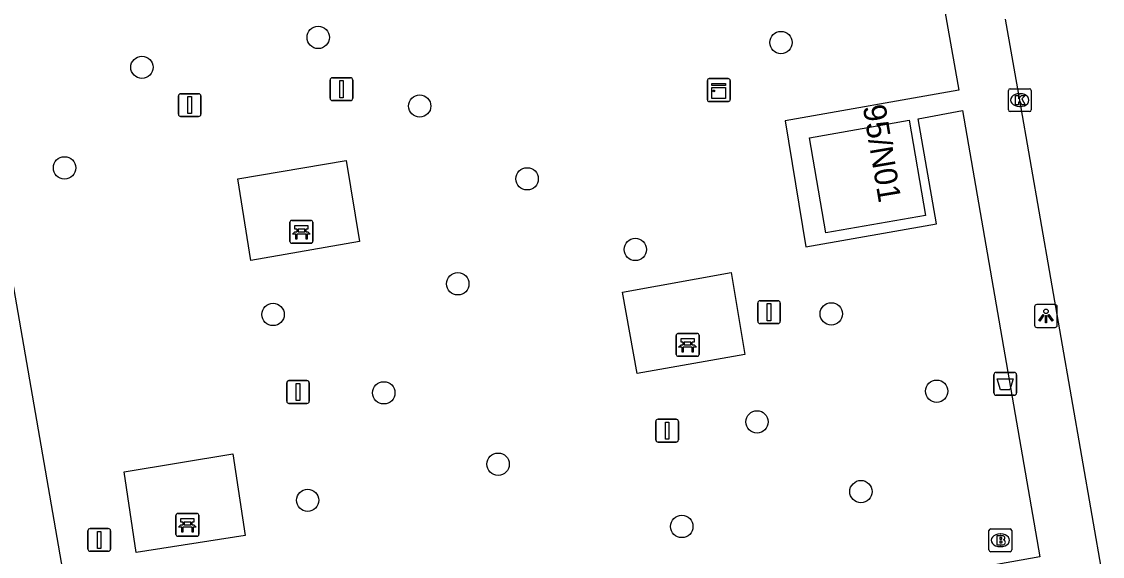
# Model space of a CAD drawing. Extents: x 162880 to 165536, y 384011 to 385179.
# Drawn here: x 164282.74 to 164330.14, y 384857.38 to 384880.8 of the extents above; entities that cross this region are included whole.
import ezdxf

# ---------------------------------------------------------------- set-up
doc = ezdxf.new("R2010")
doc.units = 0
for name, color, linetype in [('IMGEO_Afvalbak', 7, 'Continuous'), ('IMGEO_Bank', 7, 'Continuous'), ('IMGEO_Boom', 7, 'Continuous'), ('IMGEO_Brandkraan', 7, 'Continuous'), ('IMGEO_Kast', 7, 'Continuous'), ('IMGEO_Kolk', 7, 'Continuous'), ('IMGEO_Lichtpunt', 7, 'Continuous'), ('IMGEO_Pand', 7, 'Continuous'), ('IMGEO_Pand_nummerreeks', 7, 'Continuous'), ('IMGEO_Rijbaan_lokaal_open', 7, 'Continuous'), ('IMGEO_Vlaggenmast', 7, 'Continuous'), ('IMGEO_Voetpad_open', 7, 'Continuous')]:
    doc.layers.add(name, color=color, linetype=linetype)

msp = doc.modelspace()

# ---------------------------------------------------------------- linework, layer by layer
at = {"layer": 'IMGEO_Afvalbak'}
for p, q in [((164325.383, 384864.535), (164325.383, 384865.335)), ((164325.383, 384865.335), (164325.383, 384864.535)), ((164325.483, 384865.435), (164326.273, 384865.435)), ((164326.273, 384865.435), (164325.483, 384865.435)), ((164326.373, 384865.335), (164326.373, 384864.535)), ((164326.373, 384864.535), (164326.373, 384865.335)), ((164326.273, 384864.435), (164325.483, 384864.435)), ((164325.483, 384864.435), (164326.273, 384864.435))]:
    msp.add_line(p, q, dxfattribs=at)
msp.add_lwpolyline([(164325.526, 384865.149), (164326.23, 384865.149), (164326.081, 384864.679), (164325.675, 384864.679), (164325.526, 384865.149)], dxfattribs=at)
for centre, start, end in [((164325.483, 384865.335), 90, 180), ((164325.483, 384865.335), 90, 180), ((164326.273, 384865.335), 0, 90), ((164326.273, 384865.335), 360, 90), ((164325.483, 384864.535), 180, 270), ((164325.483, 384864.535), 180, 270), ((164326.273, 384864.535), 270, 0), ((164326.273, 384864.535), 270, 0)]:
    msp.add_arc(centre, 0.1, start, end, dxfattribs=at)
at = {"layer": 'IMGEO_Bank'}
for p, q in [((164294.51, 384871.171), (164294.51, 384872.012)), ((164294.51, 384872.012), (164294.51, 384871.171)), ((164294.585, 384872.096), (164295.426, 384872.096)), ((164295.426, 384872.096), (164294.585, 384872.096)), ((164295.51, 384872.021), (164295.51, 384871.18)), ((164295.51, 384871.18), (164295.51, 384872.021)), ((164295.207, 384871.494), (164294.814, 384871.494)), ((164294.819, 384871.602), (164294.819, 384871.708)), ((164294.863, 384871.708), (164294.863, 384871.602)), ((164295.151, 384871.714), (164294.869, 384871.714)), ((164294.869, 384871.596), (164295.151, 384871.596)), ((164295.157, 384871.602), (164295.157, 384871.708)), ((164295.201, 384871.708), (164295.201, 384871.602)), ((164295.435, 384871.096), (164294.594, 384871.096)), ((164294.594, 384871.096), (164295.435, 384871.096)), ((164311.448, 384866.216), (164311.448, 384867.057)), ((164311.448, 384867.057), (164311.448, 384866.216)), ((164311.523, 384867.141), (164312.364, 384867.141)), ((164312.364, 384867.141), (164311.523, 384867.141)), ((164312.448, 384867.066), (164312.448, 384866.225)), ((164312.448, 384866.225), (164312.448, 384867.066)), ((164311.757, 384866.647), (164311.757, 384866.753)), ((164311.801, 384866.753), (164311.801, 384866.647)), ((164312.089, 384866.759), (164311.807, 384866.759)), ((164311.807, 384866.641), (164312.089, 384866.641)), ((164312.095, 384866.647), (164312.095, 384866.753)), ((164312.139, 384866.753), (164312.139, 384866.647)), ((164312.373, 384866.141), (164311.532, 384866.141)), ((164311.532, 384866.141), (164312.373, 384866.141)), ((164312.145, 384866.539), (164311.752, 384866.539)), ((164289.511, 384858.335), (164289.511, 384859.176)), ((164289.511, 384859.176), (164289.511, 384858.335)), ((164289.586, 384859.26), (164290.427, 384859.26)), ((164290.427, 384859.26), (164289.586, 384859.26)), ((164290.511, 384859.185), (164290.511, 384858.344)), ((164290.511, 384858.344), (164290.511, 384859.185)), ((164290.208, 384858.658), (164289.815, 384858.658)), ((164289.82, 384858.766), (164289.82, 384858.872)), ((164289.864, 384858.872), (164289.864, 384858.766)), ((164290.152, 384858.878), (164289.87, 384858.878)), ((164289.87, 384858.76), (164290.152, 384858.76)), ((164290.158, 384858.766), (164290.158, 384858.872)), ((164290.202, 384858.872), (164290.202, 384858.766)), ((164290.436, 384858.26), (164289.595, 384858.26)), ((164289.595, 384858.26), (164290.436, 384858.26))]:
    msp.add_line(p, q, dxfattribs=at)
for points in [[(164294.813, 384871.714), (164294.727, 384871.714), (164294.727, 384871.875), (164295.29, 384871.875), (164295.29, 384871.714), (164295.207, 384871.714)], [(164294.757, 384871.494), (164294.615, 384871.494), (164294.727, 384871.596), (164294.813, 384871.596)], [(164294.807, 384871.487), (164294.807, 384871.28), (164294.764, 384871.28), (164294.764, 384871.487)], [(164295.207, 384871.596), (164295.29, 384871.596), (164295.402, 384871.494), (164295.263, 384871.494)], [(164295.257, 384871.487), (164295.257, 384871.28), (164295.213, 384871.28), (164295.213, 384871.487)], [(164311.695, 384866.539), (164311.553, 384866.539), (164311.665, 384866.641), (164311.751, 384866.641)], [(164311.751, 384866.759), (164311.665, 384866.759), (164311.665, 384866.92), (164312.228, 384866.92), (164312.228, 384866.759), (164312.145, 384866.759)], [(164312.145, 384866.641), (164312.228, 384866.641), (164312.34, 384866.539), (164312.201, 384866.539)], [(164311.745, 384866.532), (164311.745, 384866.325), (164311.702, 384866.325), (164311.702, 384866.532)], [(164312.195, 384866.532), (164312.195, 384866.325), (164312.151, 384866.325), (164312.151, 384866.532)], [(164289.814, 384858.878), (164289.728, 384858.878), (164289.728, 384859.039), (164290.291, 384859.039), (164290.291, 384858.878), (164290.208, 384858.878)], [(164289.758, 384858.658), (164289.616, 384858.658), (164289.728, 384858.76), (164289.814, 384858.76)], [(164289.808, 384858.651), (164289.808, 384858.444), (164289.765, 384858.444), (164289.765, 384858.651)], [(164290.208, 384858.76), (164290.291, 384858.76), (164290.403, 384858.658), (164290.264, 384858.658)], [(164290.258, 384858.651), (164290.258, 384858.444), (164290.214, 384858.444), (164290.214, 384858.651)]]:
    msp.add_lwpolyline(points, dxfattribs=at)
for centre, radius, start, end in [((164294.588, 384872.018), 0.0779, 92.4484, 184.2845), ((164294.588, 384872.018), 0.0779, 92.4484, 184.2845), ((164295.432, 384872.018), 0.0779, 2.4484, 94.2845), ((164295.432, 384872.018), 0.0779, 2.4484, 94.2845), ((164294.757, 384871.487), 0.00671, 2.8957, 87.1043), ((164294.814, 384871.487), 0.00671, 92.8957, 177.1043), ((164294.812, 384871.707), 0.00671, 2.8957, 87.1043), ((164294.812, 384871.603), 0.00671, 272.8957, 357.1043), ((164294.869, 384871.707), 0.00671, 92.8957, 177.1043), ((164294.869, 384871.603), 0.00671, 182.8957, 267.1043), ((164295.151, 384871.707), 0.00671, 2.8957, 87.1043), ((164295.151, 384871.603), 0.00671, 272.8957, 357.1043), ((164295.208, 384871.707), 0.00671, 92.8957, 177.1043), ((164295.208, 384871.603), 0.00671, 182.8957, 267.1043), ((164295.206, 384871.487), 0.00671, 2.8957, 87.1043), ((164295.263, 384871.487), 0.00671, 92.8957, 177.1043), ((164294.588, 384871.174), 0.0779, 182.4484, 274.2845), ((164294.588, 384871.174), 0.0779, 182.4484, 274.2845), ((164295.432, 384871.174), 0.0779, 272.4484, 4.2845), ((164295.432, 384871.174), 0.0779, 272.4484, 4.2845), ((164311.526, 384867.063), 0.0779, 92.4484, 184.2845), ((164311.526, 384867.063), 0.0779, 92.4484, 184.2845), ((164312.37, 384867.063), 0.0779, 2.4484, 94.2845), ((164312.37, 384867.063), 0.0779, 2.4484, 94.2845), ((164311.75, 384866.752), 0.00671, 2.8957, 87.1043), ((164311.75, 384866.648), 0.00671, 272.8957, 357.1043), ((164311.807, 384866.752), 0.00671, 92.8957, 177.1043), ((164311.807, 384866.648), 0.00671, 182.8957, 267.1043), ((164312.089, 384866.752), 0.00671, 2.8957, 87.1043), ((164312.089, 384866.648), 0.00671, 272.8957, 357.1043), ((164312.146, 384866.752), 0.00671, 92.8957, 177.1043), ((164312.146, 384866.648), 0.00671, 182.8957, 267.1043), ((164311.526, 384866.219), 0.0779, 182.4484, 274.2845), ((164311.526, 384866.219), 0.0779, 182.4484, 274.2845), ((164311.695, 384866.532), 0.00671, 2.8957, 87.1043), ((164311.752, 384866.532), 0.00671, 92.8957, 177.1043), ((164312.144, 384866.532), 0.00671, 2.8957, 87.1043), ((164312.201, 384866.532), 0.00671, 92.8957, 177.1043), ((164312.37, 384866.219), 0.0779, 272.4484, 4.2845), ((164312.37, 384866.219), 0.0779, 272.4484, 4.2845), ((164289.589, 384859.182), 0.0779, 92.4484, 184.2845), ((164289.589, 384859.182), 0.0779, 92.4484, 184.2845), ((164290.433, 384859.182), 0.0779, 2.4484, 94.2845), ((164290.433, 384859.182), 0.0779, 2.4484, 94.2845), ((164289.758, 384858.651), 0.00671, 2.8957, 87.1043), ((164289.815, 384858.651), 0.00671, 92.8957, 177.1043), ((164289.813, 384858.871), 0.00671, 2.8957, 87.1043), ((164289.813, 384858.767), 0.00671, 272.8957, 357.1043), ((164289.87, 384858.871), 0.00671, 92.8957, 177.1043), ((164289.87, 384858.767), 0.00671, 182.8957, 267.1043), ((164290.152, 384858.871), 0.00671, 2.8957, 87.1043), ((164290.152, 384858.767), 0.00671, 272.8957, 357.1043), ((164290.209, 384858.871), 0.00671, 92.8957, 177.1043), ((164290.209, 384858.767), 0.00671, 182.8957, 267.1043), ((164290.207, 384858.651), 0.00671, 2.8957, 87.1043), ((164290.264, 384858.651), 0.00671, 92.8957, 177.1043), ((164289.589, 384858.338), 0.0779, 182.4484, 274.2845), ((164289.589, 384858.338), 0.0779, 182.4484, 274.2845), ((164290.433, 384858.338), 0.0779, 272.4484, 4.2845), ((164290.433, 384858.338), 0.0779, 272.4484, 4.2845)]:
    msp.add_arc(centre, radius, start, end, dxfattribs=at)
at = {"layer": 'IMGEO_Boom'}
for centre in [(164295.747, 384880.111), (164316.04, 384879.887), (164288.017, 384878.802), (164300.2, 384877.105), (164284.624, 384874.396), (164304.909, 384873.916), (164309.653, 384870.821), (164301.87, 384869.318), (164293.769, 384867.976), (164318.246, 384868.002), (164298.624, 384864.542), (164322.871, 384864.614), (164314.991, 384863.269), (164303.637, 384861.417), (164319.547, 384860.216), (164295.284, 384859.835), (164311.693, 384858.689)]:
    msp.add_circle(centre, 0.489, dxfattribs=at)
at = {"layer": 'IMGEO_Brandkraan'}
for p, q in [((164325.163, 384857.658), (164325.163, 384858.51)), ((164325.238, 384858.584), (164326.09, 384858.584)), ((164326.164, 384858.51), (164326.164, 384857.658)), ((164325.651, 384858.364), (164325.676, 384858.364)), ((164326.09, 384857.584), (164325.238, 384857.584)), ((164325.674, 384857.804), (164325.649, 384857.804))]:
    msp.add_line(p, q, dxfattribs=at)
for points in [[(164325.163, 384857.658), (164325.163, 384858.51)], [(164325.238, 384858.584), (164326.09, 384858.584)], [(164326.164, 384858.51), (164326.164, 384857.658)], [(164325.511, 384858.284), (164325.511, 384857.884), (164325.724, 384857.884)], [(164325.742, 384858.284), (164325.511, 384858.284)], [(164325.69, 384858.203), (164325.636, 384858.203), (164325.636, 384858.127)], [(164325.636, 384858.127), (164325.689, 384858.127)], [(164325.698, 384858.051), (164325.636, 384858.051), (164325.636, 384857.97)], [(164326.09, 384857.584), (164325.238, 384857.584)], [(164325.636, 384857.97), (164325.698, 384857.97)]]:
    msp.add_lwpolyline(points, dxfattribs=at)
for centre, radius, start, end in [((164325.24, 384858.508), 0.0765, 91.552, 178.448), ((164325.24, 384858.508), 0.0765, 91.552, 178.448), ((164326.088, 384858.508), 0.0765, 1.552, 88.448), ((164326.088, 384858.508), 0.0765, 1.552, 88.448), ((164325.691, 384858.165), 0.0379, 267.8285, 90.9355), ((164325.699, 384858.01), 0.0404, 269.8759, 90.5077), ((164325.746, 384858.139), 0.145, 59.4692, 91.5367), ((164325.771, 384858.186), 0.0922, 285.5137, 58.1501), ((164325.776, 384857.994), 0.105, 301.3115, 78.989), ((164325.24, 384857.66), 0.0765, 181.552, 268.448), ((164325.24, 384857.66), 0.0765, 181.552, 268.448), ((164325.73, 384858.135), 0.251, 268.6676, 293.5347), ((164326.088, 384857.66), 0.0765, 271.552, 358.448), ((164326.088, 384857.66), 0.0765, 271.552, 358.448)]:
    msp.add_arc(centre, radius, start, end, dxfattribs=at)
for centre, major_axis, ratio, start_param, end_param in [((164325.65, 384858.084), (-0.387, 0.002), 0.722429, 4.712389, 7.853982), ((164325.675, 384858.084), (-0.39, 0.002), 0.717154, 1.570796, 4.712389)]:
    msp.add_ellipse(centre, major_axis=major_axis, ratio=ratio, start_param=start_param, end_param=end_param, dxfattribs=at)
at = {"layer": 'IMGEO_Kast'}
for p, q in [((164312.814, 384877.379), (164312.814, 384878.22)), ((164312.814, 384878.22), (164312.814, 384877.379)), ((164312.889, 384878.304), (164313.73, 384878.304)), ((164313.73, 384878.304), (164312.889, 384878.304)), ((164313.814, 384878.229), (164313.814, 384877.388)), ((164313.814, 384877.388), (164313.814, 384878.229)), ((164313.739, 384877.304), (164312.898, 384877.304)), ((164312.898, 384877.304), (164313.739, 384877.304))]:
    msp.add_line(p, q, dxfattribs=at)
for points in [[(164313.009, 384878.094), (164313.609, 384878.094), (164313.609, 384878.009), (164313.009, 384878.009), (164313.009, 384878.094)], [(164313.009, 384877.919), (164313.609, 384877.919), (164313.609, 384877.43), (164313.009, 384877.43), (164313.009, 384877.919)]]:
    msp.add_lwpolyline(points, dxfattribs=at)
msp.add_circle((164313.093, 384877.768), 0.0377, dxfattribs=at)
for centre, start, end in [((164312.892, 384878.226), 92.4484, 184.2845), ((164312.892, 384878.226), 92.4484, 184.2845), ((164313.736, 384878.226), 2.4484, 94.2845), ((164313.736, 384878.226), 2.4484, 94.2845), ((164312.892, 384877.382), 182.4484, 274.2845), ((164312.892, 384877.382), 182.4484, 274.2845), ((164313.736, 384877.382), 272.4484, 4.2845), ((164313.736, 384877.382), 272.4484, 4.2845)]:
    msp.add_arc(centre, 0.0779, start, end, dxfattribs=at)
at = {"layer": 'IMGEO_Kolk'}
for p, q in [((164326.012, 384876.938), (164326.012, 384877.79)), ((164326.087, 384877.864), (164326.939, 384877.864)), ((164326.5, 384877.644), (164326.525, 384877.644)), ((164327.013, 384877.79), (164327.013, 384876.938)), ((164326.523, 384877.084), (164326.498, 384877.084)), ((164326.939, 384876.864), (164326.087, 384876.864))]:
    msp.add_line(p, q, dxfattribs=at)
for points in [[(164326.012, 384876.938), (164326.012, 384877.79)], [(164326.087, 384877.864), (164326.939, 384877.864)], [(164326.333, 384877.564), (164326.456, 384877.564), (164326.456, 384877.413), (164326.586, 384877.564), (164326.75, 384877.564), (164326.604, 384877.413), (164326.757, 384877.164), (164326.605, 384877.164), (164326.52, 384877.328), (164326.456, 384877.261), (164326.456, 384877.164), (164326.333, 384877.164), (164326.333, 384877.564)], [(164327.013, 384877.79), (164327.013, 384876.938)], [(164326.939, 384876.864), (164326.087, 384876.864)]]:
    msp.add_lwpolyline(points, dxfattribs=at)
for centre, start, end in [((164326.089, 384877.788), 91.552, 178.448), ((164326.089, 384877.788), 91.552, 178.448), ((164326.937, 384877.788), 1.552, 88.448), ((164326.937, 384877.788), 1.552, 88.448), ((164326.089, 384876.94), 181.552, 268.448), ((164326.089, 384876.94), 181.552, 268.448), ((164326.937, 384876.94), 271.552, 358.448), ((164326.937, 384876.94), 271.552, 358.448)]:
    msp.add_arc(centre, 0.0765, start, end, dxfattribs=at)
for centre, major_axis, ratio, start_param, end_param in [((164326.499, 384877.364), (-0.387, 0.002), 0.722429, 4.712389, 7.853982), ((164326.524, 384877.364), (-0.39, 0.002), 0.717154, 1.570796, 4.712389)]:
    msp.add_ellipse(centre, major_axis=major_axis, ratio=ratio, start_param=start_param, end_param=end_param, dxfattribs=at)
at = {"layer": 'IMGEO_Lichtpunt'}
for p, q in [((164327.162, 384868.312), (164327.162, 384867.505)), ((164327.162, 384868.312), (164327.162, 384867.505)), ((164328.064, 384868.407), (164327.256, 384868.407)), ((164328.064, 384868.407), (164327.256, 384868.407)), ((164328.158, 384867.505), (164328.158, 384868.312)), ((164328.158, 384867.505), (164328.158, 384868.312)), ((164327.256, 384867.411), (164328.064, 384867.411)), ((164327.256, 384867.411), (164328.064, 384867.411))]:
    msp.add_line(p, q, dxfattribs=at)
for points in [[(164327.536, 384867.976), (164327.575, 384867.948), (164327.387, 384867.686), (164327.349, 384867.713), (164327.536, 384867.976)], [(164327.638, 384867.928), (164327.685, 384867.928), (164327.685, 384867.606), (164327.638, 384867.606), (164327.638, 384867.928)], [(164327.748, 384867.948), (164327.786, 384867.975), (164327.973, 384867.713), (164327.934, 384867.685), (164327.748, 384867.948)]]:
    msp.add_lwpolyline(points, dxfattribs=at)
msp.add_circle((164327.661, 384868.11), 0.0994, dxfattribs=at)
for centre, start, end in [((164327.256, 384868.312), 90, 180), ((164327.256, 384868.312), 90, 180), ((164328.064, 384868.312), 0, 90), ((164328.064, 384868.312), 0, 90), ((164327.256, 384867.505), 180, 270), ((164327.256, 384867.505), 180, 270), ((164328.064, 384867.505), 270, 0), ((164328.064, 384867.505), 270, 360)]:
    msp.add_arc(centre, 0.0946, start, end, dxfattribs=at)
at = {"layer": 'IMGEO_Pand'}
msp.add_lwpolyline([(164318.002, 384871.556), (164317.292, 384875.718), (164321.669, 384876.485), (164322.378, 384872.313), (164318.002, 384871.556)], dxfattribs=at)
at = {"layer": 'IMGEO_Rijbaan_lokaal_open'}
msp.add_lwpolyline([(164330.136, 384856.566), (164326.515, 384877.363), (164325.882, 384880.904)], dxfattribs=at)
at = {"layer": 'IMGEO_Vlaggenmast'}
for p, q in [((164296.27, 384877.444), (164296.27, 384878.244)), ((164296.27, 384878.244), (164296.27, 384877.444)), ((164296.37, 384878.344), (164297.16, 384878.344)), ((164297.16, 384878.344), (164296.37, 384878.344)), ((164297.26, 384878.244), (164297.26, 384877.444)), ((164297.26, 384877.444), (164297.26, 384878.244)), ((164289.615, 384876.746), (164289.615, 384877.546)), ((164289.615, 384877.546), (164289.615, 384876.746)), ((164289.715, 384877.646), (164290.505, 384877.646)), ((164290.505, 384877.646), (164289.715, 384877.646)), ((164290.605, 384877.546), (164290.605, 384876.746)), ((164290.605, 384876.746), (164290.605, 384877.546)), ((164297.16, 384877.344), (164296.37, 384877.344)), ((164296.37, 384877.344), (164297.16, 384877.344)), ((164290.505, 384876.646), (164289.715, 384876.646)), ((164289.715, 384876.646), (164290.505, 384876.646)), ((164315.022, 384867.676), (164315.022, 384868.476)), ((164315.022, 384868.476), (164315.022, 384867.676)), ((164315.122, 384868.576), (164315.912, 384868.576)), ((164315.912, 384868.576), (164315.122, 384868.576)), ((164316.012, 384868.476), (164316.012, 384867.676)), ((164316.012, 384867.676), (164316.012, 384868.476)), ((164315.912, 384867.576), (164315.122, 384867.576)), ((164315.122, 384867.576), (164315.912, 384867.576)), ((164294.366, 384864.176), (164294.366, 384864.976)), ((164294.366, 384864.976), (164294.366, 384864.176)), ((164294.466, 384865.076), (164295.256, 384865.076)), ((164295.256, 384865.076), (164294.466, 384865.076)), ((164295.356, 384864.976), (164295.356, 384864.176)), ((164295.356, 384864.176), (164295.356, 384864.976)), ((164295.256, 384864.076), (164294.466, 384864.076)), ((164294.466, 384864.076), (164295.256, 384864.076)), ((164310.551, 384862.486), (164310.551, 384863.286)), ((164310.551, 384863.286), (164310.551, 384862.486)), ((164310.651, 384863.386), (164311.441, 384863.386)), ((164311.441, 384863.386), (164310.651, 384863.386)), ((164311.541, 384863.286), (164311.541, 384862.486)), ((164311.541, 384862.486), (164311.541, 384863.286)), ((164311.441, 384862.386), (164310.651, 384862.386)), ((164310.651, 384862.386), (164311.441, 384862.386)), ((164285.751, 384858.6), (164286.541, 384858.6)), ((164286.541, 384858.6), (164285.751, 384858.6)), ((164285.651, 384857.7), (164285.651, 384858.5)), ((164285.651, 384858.5), (164285.651, 384857.7)), ((164286.641, 384858.5), (164286.641, 384857.7)), ((164286.641, 384857.7), (164286.641, 384858.5)), ((164286.541, 384857.6), (164285.751, 384857.6)), ((164285.751, 384857.6), (164286.541, 384857.6))]:
    msp.add_line(p, q, dxfattribs=at)
for points in [[(164296.69, 384878.219), (164296.84, 384878.219), (164296.84, 384877.469), (164296.69, 384877.469), (164296.69, 384878.219)], [(164290.035, 384877.521), (164290.185, 384877.521), (164290.185, 384876.771), (164290.035, 384876.771), (164290.035, 384877.521)], [(164315.442, 384868.451), (164315.592, 384868.451), (164315.592, 384867.701), (164315.442, 384867.701), (164315.442, 384868.451)], [(164294.786, 384864.951), (164294.936, 384864.951), (164294.936, 384864.201), (164294.786, 384864.201), (164294.786, 384864.951)], [(164310.971, 384863.261), (164311.121, 384863.261), (164311.121, 384862.511), (164310.971, 384862.511), (164310.971, 384863.261)], [(164286.071, 384858.475), (164286.221, 384858.475), (164286.221, 384857.725), (164286.071, 384857.725), (164286.071, 384858.475)]]:
    msp.add_lwpolyline(points, dxfattribs=at)
for centre, start, end in [((164296.37, 384878.244), 90, 180), ((164296.37, 384878.244), 90, 180), ((164297.16, 384878.244), 0, 90), ((164297.16, 384878.244), 360, 90), ((164289.715, 384877.546), 90, 180), ((164289.715, 384877.546), 90, 180), ((164290.505, 384877.546), 0, 90), ((164290.505, 384877.546), 360, 90), ((164296.37, 384877.444), 180, 270), ((164296.37, 384877.444), 180, 270), ((164297.16, 384877.444), 270, 0), ((164297.16, 384877.444), 270, 0), ((164289.715, 384876.746), 180, 270), ((164289.715, 384876.746), 180, 270), ((164290.505, 384876.746), 270, 0), ((164290.505, 384876.746), 270, 0), ((164315.122, 384868.476), 90, 180), ((164315.122, 384868.476), 90, 180), ((164315.912, 384868.476), 0, 90), ((164315.912, 384868.476), 360, 90), ((164315.122, 384867.676), 180, 270), ((164315.122, 384867.676), 180, 270), ((164315.912, 384867.676), 270, 0), ((164315.912, 384867.676), 270, 0), ((164294.466, 384864.976), 90, 180), ((164294.466, 384864.976), 90, 180), ((164295.256, 384864.976), 0, 90), ((164295.256, 384864.976), 360, 90), ((164294.466, 384864.176), 180, 270), ((164294.466, 384864.176), 180, 270), ((164295.256, 384864.176), 270, 0), ((164295.256, 384864.176), 270, 0), ((164310.651, 384863.286), 90, 180), ((164310.651, 384863.286), 90, 180), ((164311.441, 384863.286), 0, 90), ((164311.441, 384863.286), 360, 90), ((164310.651, 384862.486), 180, 270), ((164310.651, 384862.486), 180, 270), ((164311.441, 384862.486), 270, 0), ((164311.441, 384862.486), 270, 0), ((164285.751, 384858.5), 90, 180), ((164285.751, 384858.5), 90, 180), ((164286.541, 384858.5), 0, 90), ((164286.541, 384858.5), 360, 90), ((164285.751, 384857.7), 180, 270), ((164285.751, 384857.7), 180, 270), ((164286.541, 384857.7), 270, 0), ((164286.541, 384857.7), 270, 0)]:
    msp.add_arc(centre, 0.1, start, end, dxfattribs=at)
at = {"layer": 'IMGEO_Voetpad_open'}
for points in [[(164285.69, 384850.205), (164275.123, 384911.029), (164276.632, 384911.329), (164275.983, 384914.83), (164274.498, 384914.586), (164274.356, 384915.396)], [(164322.75, 384883.999), (164322.998, 384882.594), (164323.847, 384877.796), (164316.22, 384876.459), (164317.13, 384870.931), (164322.857, 384871.952), (164322.06, 384876.544), (164324.002, 384876.909), (164327.398, 384857.353), (164324.684, 384856.872)], [(164292.789, 384870.345), (164292.218, 384873.911), (164296.969, 384874.724), (164297.554, 384871.174), (164292.789, 384870.345)], [(164309.732, 384865.387), (164309.099, 384868.945), (164313.858, 384869.817), (164314.454, 384866.218), (164309.732, 384865.387)], [(164287.769, 384857.549), (164287.234, 384861.086), (164292.006, 384861.864), (164292.55, 384858.294), (164287.769, 384857.549)]]:
    msp.add_lwpolyline(points, dxfattribs=at)

# ---------------------------------------------------------------- texts
at = {"layer": 'IMGEO_Pand_nummerreeks'}
msp.add_text('95/N01', height=1, rotation=279.511, dxfattribs=at).set_placement((164319.626, 384877.086))

doc.saveas('drawing.dxf')
